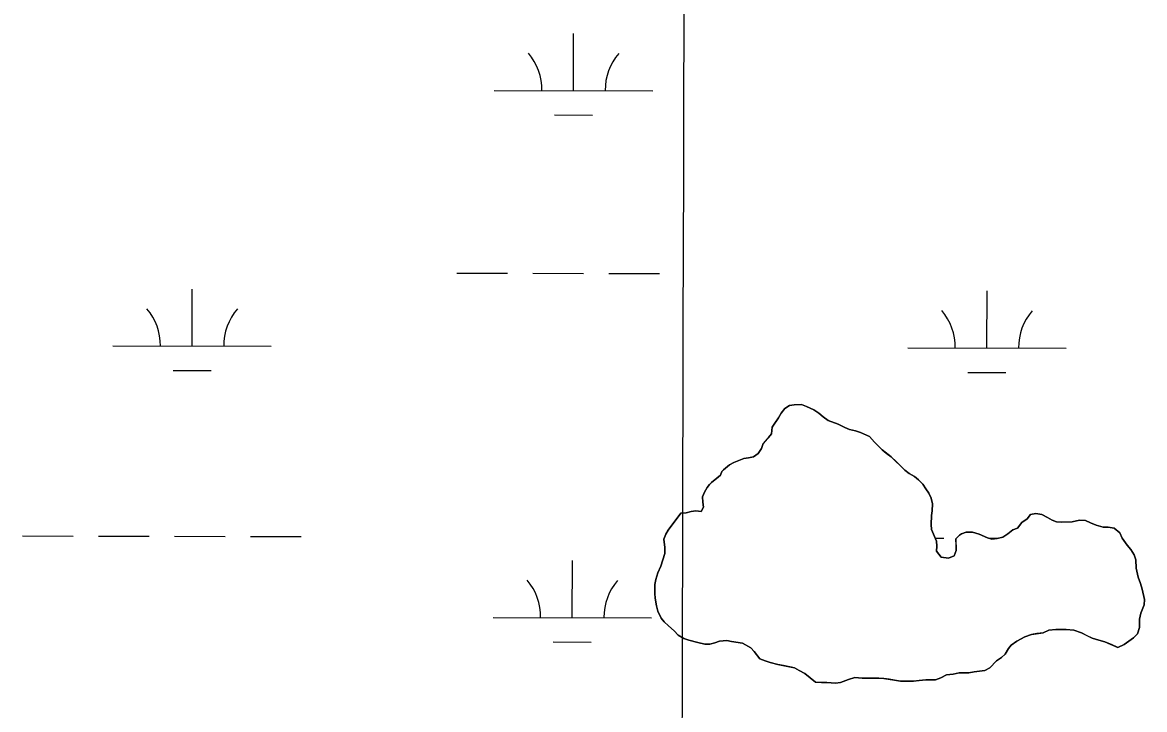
# Model space of a CAD drawing. Extents: x 3177385 to 3215275, y 903885 to 929304.
# Drawn here: x 3191665 to 3192374, y 922803 to 923237 of the extents above; entities that cross this region are included whole.
import ezdxf

# ---------------------------------------------------------------- set-up
doc = ezdxf.new("R2010")
doc.units = 0
for name, color, linetype in [('V-GRID-MAJR', 7, 'Continuous'), ('V-SITE-VEGE', 7, 'Continuous'), ('V-TOPO-SHOR', 7, 'Continuous'), ('V-WETL-SWMP', 7, 'Continuous')]:
    doc.layers.add(name, color=color, linetype=linetype)

msp = doc.modelspace()

# ---------------------------------------------------------------- linework, layer by layer
at = {"layer": 'V-GRID-MAJR'}
msp.add_spline([(3192048.701, 909312.779), (3192063.685, 915372.62), (3192078.676, 921435.546), (3192093.667, 927498.519), (3192093.6750000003, 927501.556)], degree=3, dxfattribs=at)
at = {"layer": 'V-SITE-VEGE'}
for points in [[(3192368.571000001, 922892.3859999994), (3192368.287000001, 922897.7859999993), (3192367.238000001, 922900.8679999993), (3192365.1610000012, 922904.2029999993), (3192362.831000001, 922907.0189999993), (3192359.720000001, 922911.3749999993), (3192358.157000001, 922914.7109999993), (3192354.5360000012, 922917.7789999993), (3192350.934000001, 922918.2719999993), (3192347.592000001, 922918.2559999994), (3192343.209000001, 922919.5179999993), (3192339.596000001, 922921.0389999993), (3192336.504000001, 922922.5669999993), (3192332.641000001, 922922.8029999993), (3192328.017000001, 922921.7479999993), (3192321.584000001, 922921.4569999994), (3192318.242000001, 922921.6949999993), (3192315.405000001, 922922.7079999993), (3192312.565000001, 922924.4919999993), (3192308.952000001, 922926.2739999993), (3192305.089000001, 922927.0249999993), (3192301.7490000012, 922926.2349999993), (3192299.705000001, 922923.6499999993), (3192296.373000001, 922921.3159999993), (3192293.563000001, 922917.6989999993), (3192290.739000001, 922916.6539999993), (3192287.409000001, 922914.0639999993), (3192284.333000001, 922911.9869999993), (3192280.737000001, 922911.1969999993), (3192277.3940000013, 922910.6639999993), (3192274.558000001, 922911.6759999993), (3192269.399000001, 922913.9629999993), (3192265.276000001, 922915.2269999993), (3192261.162000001, 922915.2059999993), (3192258.338000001, 922914.1619999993), (3192257.056000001, 922913.3819999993), (3192254.752000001, 922911.0509999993), (3192254.793000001, 922903.5919999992), (3192253.525000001, 922900.2399999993), (3192249.933000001, 922898.6749999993), (3192245.296000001, 922899.4229999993), (3192242.445000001, 922903.2669999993), (3192242.687000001, 922906.3549999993), (3192242.410000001, 922909.4409999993), (3192239.283000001, 922916.8839999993), (3192239.009000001, 922919.9699999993), (3192239.234000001, 922925.6329999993), (3192239.7320000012, 922928.7209999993), (3192239.9650000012, 922933.0959999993), (3192239.173000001, 922936.6939999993), (3192237.610000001, 922939.7719999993), (3192235.795000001, 922942.5919999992), (3192233.723000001, 922945.4139999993), (3192231.134000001, 922948.2259999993), (3192228.550000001, 922950.2699999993), (3192225.195000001, 922952.3099999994), (3192222.352000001, 922954.3539999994), (3192213.816000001, 922962.7959999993), (3192208.131000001, 922967.1399999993), (3192203.218000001, 922971.9999999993), (3192200.109000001, 922975.5859999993), (3192194.434000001, 922978.1269999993), (3192191.342000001, 922979.1389999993), (3192187.479000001, 922979.8879999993), (3192184.643000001, 922981.1579999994), (3192180.256000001, 922983.4519999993), (3192174.069000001, 922985.7309999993), (3192170.968000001, 922988.0289999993), (3192168.125000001, 922990.3289999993), (3192165.027000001, 922992.3709999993), (3192157.289000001, 922995.6719999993), (3192152.659000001, 922995.6479999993), (3192149.575000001, 922995.1149999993), (3192146.755000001, 922993.2989999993), (3192144.457000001, 922990.1979999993), (3192142.671000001, 922987.3599999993), (3192138.587000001, 922981.4179999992), (3192138.354000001, 922977.3019999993), (3192132.986000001, 922971.0959999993), (3192131.972000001, 922968.0039999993), (3192129.9280000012, 922964.9049999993), (3192126.856000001, 922962.8309999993), (3192123.774000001, 922962.0419999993), (3192120.688000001, 922961.7679999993), (3192114.527000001, 922959.1589999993), (3192111.705000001, 922957.5999999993), (3192107.861000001, 922954.4929999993), (3192106.839000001, 922953.4569999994), (3192106.081000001, 922951.1369999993), (3192100.445000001, 922946.4749999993), (3192099.167000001, 922945.1829999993), (3192097.635000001, 922943.3729999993), (3192095.847000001, 922940.5319999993), (3192094.580000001, 922937.4399999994), (3192094.854000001, 922934.0949999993), (3192095.387000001, 922931.0129999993), (3192093.859000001, 922928.1719999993), (3192090.510000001, 922928.6679999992), (3192087.426000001, 922928.1379999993), (3192084.344000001, 922927.3489999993), (3192080.9990000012, 922927.0749999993)], [(3192080.9990000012, 922927.0749999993), (3192073.084000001, 922916.4799999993), (3192071.554000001, 922913.8999999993), (3192070.284000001, 922910.8049999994), (3192070.829000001, 922905.4049999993), (3192070.849000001, 922901.8019999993), (3192068.318000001, 922893.8129999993), (3192066.543000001, 922889.4299999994), (3192065.281000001, 922885.3079999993), (3192064.525000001, 922882.2149999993), (3192064.556000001, 922876.5549999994), (3192064.832000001, 922873.4699999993), (3192065.629000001, 922868.5859999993), (3192066.420000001, 922865.2459999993), (3192068.502000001, 922860.8829999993), (3192070.573000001, 922858.5789999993), (3192073.160000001, 922856.0209999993), (3192076.778000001, 922852.9529999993), (3192079.367000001, 922850.1369999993), (3192082.980000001, 922848.0999999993), (3192086.072000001, 922847.0879999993), (3192091.741000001, 922845.5719999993), (3192096.122000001, 922844.5709999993), (3192099.208000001, 922844.5869999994), (3192102.548000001, 922845.3779999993), (3192105.373000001, 922846.4219999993), (3192110.001000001, 922846.7049999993), (3192120.044000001, 922845.2139999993), (3192125.208000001, 922842.1579999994), (3192127.278000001, 922839.8539999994), (3192130.905000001, 922835.2419999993), (3192134.258000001, 922833.9749999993), (3192137.350000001, 922832.9629999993), (3192142.247000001, 922831.7029999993), (3192152.806000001, 922829.4459999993), (3192159.258000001, 922825.8809999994), (3192165.975000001, 922820.5149999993), (3192169.838000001, 922820.2799999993), (3192173.182000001, 922820.2959999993), (3192178.587000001, 922819.8129999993), (3192181.929000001, 922820.3469999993), (3192186.807000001, 922822.1719999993), (3192190.916000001, 922823.4829999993), (3192195.550000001, 922822.9929999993), (3192206.097000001, 922823.0529999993), (3192209.186000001, 922822.8129999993), (3192215.881000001, 922821.8199999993), (3192219.743000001, 922821.0679999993), (3192227.976000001, 922821.1129999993), (3192231.577000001, 922821.6499999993), (3192235.691000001, 922821.9279999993), (3192241.866000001, 922821.9629999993), (3192245.204000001, 922823.2699999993), (3192248.792000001, 922825.0879999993), (3192252.9110000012, 922825.6269999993), (3192256.763000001, 922826.4199999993), (3192262.938000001, 922826.4519999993), (3192266.280000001, 922826.9869999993), (3192272.9650000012, 922827.7959999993), (3192276.041000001, 922829.6119999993), (3192280.391000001, 922834.0109999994), (3192283.467000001, 922836.0859999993), (3192285.773000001, 922838.1569999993), (3192287.808000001, 922841.7689999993), (3192289.598000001, 922843.8379999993), (3192293.187000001, 922846.4309999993), (3192298.317000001, 922849.0319999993), (3192302.425000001, 922850.5979999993), (3192309.880000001, 922851.6669999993), (3192313.476000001, 922853.2319999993), (3192317.844000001, 922853.7709999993), (3192324.275000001, 922853.8049999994), (3192329.168000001, 922853.3199999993), (3192334.065000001, 922851.5439999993), (3192340.772000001, 922848.2369999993), (3192344.896000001, 922846.9729999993), (3192348.761000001, 922845.9659999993), (3192357.014000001, 922842.4099999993), (3192360.863000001, 922844.2329999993), (3192366.757000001, 922848.3799999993), (3192369.315000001, 922850.9689999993), (3192370.578000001, 922855.0919999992), (3192370.550000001, 922860.2359999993), (3192371.557000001, 922864.1009999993), (3192373.589000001, 922869.2579999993), (3192373.827000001, 922872.6039999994), (3192372.245000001, 922879.2849999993), (3192371.197000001, 922882.8809999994), (3192369.890000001, 922886.7329999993), (3192368.571000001, 922892.3859999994)]]:
    msp.add_lwpolyline(points, dxfattribs=at)
at = {"layer": 'V-TOPO-SHOR'}
for points in [[(3192080.9990000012, 922927.0729999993), (3192084.344000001, 922927.3489999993), (3192087.426000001, 922928.1379999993), (3192090.510000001, 922928.6679999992), (3192093.859000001, 922928.1719999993), (3192095.387000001, 922931.0129999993), (3192094.854000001, 922934.0949999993), (3192094.580000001, 922937.4399999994), (3192095.847000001, 922940.5319999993), (3192097.633000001, 922943.3729999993), (3192099.167000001, 922945.1829999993), (3192100.445000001, 922946.4749999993), (3192103.5190000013, 922949.0659999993), (3192106.081000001, 922951.1389999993), (3192106.839000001, 922953.4569999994), (3192107.863000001, 922954.4929999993), (3192111.705000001, 922957.5999999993), (3192114.527000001, 922959.1609999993), (3192117.6070000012, 922960.4629999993), (3192120.688000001, 922961.7679999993), (3192123.774000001, 922962.0419999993), (3192126.856000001, 922962.8309999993), (3192129.930000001, 922964.9049999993), (3192131.972000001, 922968.0039999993), (3192132.986000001, 922971.0959999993), (3192136.308000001, 922974.9749999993), (3192138.354000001, 922977.3019999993), (3192138.587000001, 922981.4179999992), (3192140.375000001, 922984.0029999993), (3192142.671000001, 922987.3599999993), (3192144.457000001, 922990.1979999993), (3192146.755000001, 922993.2989999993), (3192149.575000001, 922995.1149999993), (3192152.659000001, 922995.6479999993), (3192157.289000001, 922995.6719999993), (3192160.386000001, 922994.4049999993), (3192165.027000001, 922992.3709999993), (3192168.125000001, 922990.3289999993), (3192170.968000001, 922988.0289999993), (3192174.069000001, 922985.7309999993), (3192180.256000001, 922983.4519999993), (3192184.643000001, 922981.1579999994), (3192187.479000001, 922979.8879999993), (3192191.342000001, 922979.1389999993), (3192194.434000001, 922978.1249999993), (3192200.109000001, 922975.5859999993), (3192203.218000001, 922971.9999999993), (3192205.804000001, 922969.4419999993), (3192208.131000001, 922967.1399999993), (3192210.716000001, 922965.0959999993), (3192213.816000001, 922962.7959999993), (3192216.919000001, 922959.7259999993), (3192219.508000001, 922957.1679999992), (3192222.352000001, 922954.3539999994), (3192225.195000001, 922952.3099999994), (3192228.550000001, 922950.2699999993), (3192231.134000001, 922948.2259999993), (3192233.723000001, 922945.4119999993), (3192235.795000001, 922942.5919999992), (3192237.612000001, 922939.7719999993), (3192239.173000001, 922936.6939999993), (3192239.9650000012, 922933.0979999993), (3192239.7320000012, 922928.7209999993), (3192239.234000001, 922925.6329999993), (3192239.009000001, 922919.9699999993), (3192239.283000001, 922916.8839999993), (3192241.108000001, 922912.5219999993), (3192242.410000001, 922909.4409999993), (3192242.687000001, 922906.3549999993), (3192242.445000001, 922903.2669999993), (3192245.296000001, 922899.4229999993), (3192249.933000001, 922898.6749999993), (3192253.525000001, 922900.2399999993), (3192254.793000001, 922903.5919999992), (3192254.774000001, 922906.9369999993), (3192254.752000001, 922911.0509999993), (3192257.054000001, 922913.3819999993), (3192258.336000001, 922914.1599999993), (3192261.162000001, 922915.2039999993), (3192265.276000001, 922915.2269999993), (3192269.401000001, 922913.9629999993), (3192274.560000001, 922911.6759999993), (3192277.3940000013, 922910.6639999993), (3192280.737000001, 922911.1969999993), (3192284.333000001, 922911.9869999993), (3192287.409000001, 922914.0639999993), (3192290.739000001, 922916.6539999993), (3192293.563000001, 922917.6989999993), (3192296.373000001, 922921.3159999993), (3192299.705000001, 922923.6499999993), (3192301.7490000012, 922926.2349999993), (3192305.089000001, 922927.0249999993), (3192308.952000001, 922926.2739999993), (3192312.565000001, 922924.4919999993), (3192315.405000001, 922922.7079999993), (3192318.242000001, 922921.6949999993), (3192321.586000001, 922921.4569999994), (3192328.017000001, 922921.7479999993), (3192332.641000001, 922922.8029999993), (3192336.504000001, 922922.5669999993), (3192339.598000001, 922921.0389999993)], [(3192064.525000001, 922882.2149999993), (3192065.281000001, 922885.3079999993), (3192066.543000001, 922889.4299999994), (3192068.320000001, 922893.8129999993), (3192069.332000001, 922897.1639999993), (3192070.849000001, 922901.8019999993), (3192070.829000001, 922905.4049999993), (3192070.284000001, 922910.8049999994), (3192071.554000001, 922913.8999999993), (3192073.084000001, 922916.4799999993), (3192075.382000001, 922919.5809999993), (3192080.9990000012, 922927.0729999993)], [(3192339.598000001, 922921.0389999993), (3192343.209000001, 922919.5179999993), (3192347.5900000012, 922918.2559999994), (3192350.934000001, 922918.2719999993), (3192354.538000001, 922917.7789999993), (3192358.157000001, 922914.7109999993), (3192359.720000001, 922911.3749999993), (3192362.831000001, 922907.0189999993), (3192365.1610000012, 922904.2009999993), (3192367.238000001, 922900.8679999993), (3192368.285000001, 922897.7859999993), (3192368.571000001, 922892.3859999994), (3192369.890000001, 922886.7329999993), (3192371.197000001, 922882.8809999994), (3192372.245000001, 922879.2849999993), (3192373.827000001, 922872.6039999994), (3192373.589000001, 922869.2579999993), (3192371.557000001, 922864.1009999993), (3192370.550000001, 922860.2359999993), (3192370.578000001, 922855.0919999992), (3192369.315000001, 922850.9689999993), (3192366.757000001, 922848.3799999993), (3192360.863000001, 922844.2309999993), (3192357.012000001, 922842.4099999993), (3192352.888000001, 922844.1879999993), (3192348.761000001, 922845.9659999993), (3192344.896000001, 922846.9729999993), (3192340.772000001, 922848.2369999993), (3192337.677000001, 922849.7649999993), (3192334.065000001, 922851.5439999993), (3192329.168000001, 922853.3199999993), (3192324.275000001, 922853.8049999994), (3192317.844000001, 922853.7709999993), (3192313.474000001, 922853.2319999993), (3192309.880000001, 922851.6669999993), (3192305.767000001, 922851.1309999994), (3192302.425000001, 922850.5979999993), (3192298.317000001, 922849.0319999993), (3192293.187000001, 922846.4309999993), (3192289.598000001, 922843.8379999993), (3192287.808000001, 922841.7689999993), (3192285.771000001, 922838.1569999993), (3192283.467000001, 922836.0859999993), (3192280.391000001, 922834.0109999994), (3192276.041000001, 922829.6119999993), (3192272.9650000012, 922827.7959999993), (3192266.280000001, 922826.9869999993), (3192262.938000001, 922826.4519999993), (3192256.763000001, 922826.4199999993), (3192252.908000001, 922825.6269999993), (3192248.794000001, 922825.0879999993), (3192245.204000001, 922823.2679999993), (3192241.866000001, 922821.9629999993), (3192235.691000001, 922821.9279999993), (3192231.577000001, 922821.6499999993), (3192227.976000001, 922821.1129999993), (3192223.346000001, 922821.0889999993), (3192219.743000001, 922821.0679999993), (3192215.881000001, 922821.8199999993), (3192212.534000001, 922822.3149999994), (3192209.186000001, 922822.8129999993), (3192206.097000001, 922823.0529999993), (3192198.636000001, 922823.0099999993), (3192195.550000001, 922822.9929999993), (3192190.916000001, 922823.4829999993), (3192186.807000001, 922822.1719999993), (3192181.929000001, 922820.3449999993), (3192178.587000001, 922819.8129999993), (3192173.182000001, 922820.2959999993), (3192169.838000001, 922820.2799999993), (3192165.975000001, 922820.5149999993), (3192159.258000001, 922825.8809999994), (3192155.645000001, 922827.9189999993), (3192152.806000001, 922829.4459999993), (3192145.851000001, 922830.9519999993), (3192142.245000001, 922831.7029999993), (3192137.350000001, 922832.9629999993), (3192134.258000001, 922833.9749999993), (3192130.905000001, 922835.2419999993), (3192127.278000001, 922839.8539999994), (3192125.208000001, 922842.1579999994), (3192120.044000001, 922845.2159999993), (3192113.092000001, 922846.2069999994), (3192110.001000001, 922846.7049999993), (3192105.373000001, 922846.4219999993), (3192102.548000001, 922845.3779999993), (3192099.208000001, 922844.5869999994), (3192096.122000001, 922844.5709999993), (3192091.741000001, 922845.5739999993), (3192086.072000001, 922847.0879999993), (3192082.980000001, 922848.0999999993), (3192079.367000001, 922850.1369999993), (3192076.778000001, 922852.9529999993), (3192073.160000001, 922856.0209999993), (3192070.573000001, 922858.5789999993), (3192068.502000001, 922860.8829999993), (3192066.420000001, 922865.2459999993), (3192065.629000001, 922868.5859999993), (3192064.830000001, 922873.4699999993), (3192064.556000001, 922876.5549999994), (3192064.525000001, 922882.2149999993)]]:
    msp.add_lwpolyline(points, dxfattribs=at)
at = {"layer": 'V-WETL-SWMP'}
for p, q in [((3192013.2191302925, 923193.9452431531), (3192013.3029086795, 923229.9451389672)), ((3191963.219265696, 923194.0616014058), (3192063.218994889, 923193.8288849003)), ((3192001.1832521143, 923178.5422137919), (3192025.1831871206, 923178.4863618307)), ((3191939.5426983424, 923078.6844097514), (3191971.5426116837, 923078.6099404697)), ((3191987.542568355, 923078.5727058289), (3192019.5424816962, 923078.498236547)), ((3192035.542438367, 923078.4610019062), (3192067.5423517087, 923078.3865326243)), ((3191772.3710999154, 923032.6433296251), (3191772.454878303, 923068.6432254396)), ((3192274.2777407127, 923031.4753068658), (3192274.3615190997, 923067.4752026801)), ((3191722.37123532, 923032.759687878), (3191822.3709645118, 923032.5269713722)), ((3192224.277876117, 923031.5916651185), (3192324.277605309, 923031.3589486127)), ((3191760.335221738, 923017.2403002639), (3191784.335156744, 923017.1844483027)), ((3192262.2418625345, 923016.0722775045), (3192286.241797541, 923016.0164255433)), ((3191665.2479627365, 922912.8213207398), (3191697.2478760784, 922912.7468514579)), ((3191713.2478327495, 922912.7096168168), (3191745.247746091, 922912.6351475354)), ((3191761.2477027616, 922912.5979128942), (3191793.2476161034, 922912.5234436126)), ((3191809.247572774, 922912.4862089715), (3191841.247486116, 922912.4117396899)), ((3192241.5480695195, 922911.480171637), (3192247.154386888, 922911.4671247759)), ((3192275.325232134, 922911.4015663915), (3192281.606448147, 922911.3869489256)), ((3192012.4449365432, 922861.2712059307), (3192012.52871493, 922897.271101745)), ((3191962.445071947, 922861.3875641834), (3192062.44480114, 922861.1548476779)), ((3192000.409058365, 922845.8681765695), (3192024.4089933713, 922845.8123246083))]:
    msp.add_line(p, q, dxfattribs=at)
for points in [[(3192343.209000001, 922919.5169999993), (3192339.598000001, 922921.0399999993), (3192336.503000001, 922922.5669999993), (3192332.642000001, 922922.8029999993), (3192328.017000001, 922921.7479999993), (3192321.587000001, 922921.4559999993), (3192318.241000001, 922921.6939999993), (3192315.405000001, 922922.7079999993), (3192312.565000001, 922924.4929999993), (3192308.953000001, 922926.2739999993), (3192305.0900000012, 922927.0249999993), (3192301.750000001, 922926.2339999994), (3192299.706000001, 922923.6499999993), (3192296.3740000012, 922921.3159999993), (3192293.564000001, 922917.6989999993), (3192290.740000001, 922916.6539999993), (3192287.409000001, 922914.0629999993), (3192284.334000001, 922911.9879999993), (3192280.736000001, 922911.1959999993), (3192277.3940000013, 922910.6629999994), (3192274.559000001, 922911.6759999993), (3192269.401000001, 922913.9629999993), (3192265.277000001, 922915.2269999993), (3192261.1610000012, 922915.2039999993), (3192258.336000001, 922914.1599999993), (3192257.054000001, 922913.3809999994), (3192254.752000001, 922911.0519999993), (3192254.793000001, 922903.5919999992), (3192253.525000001, 922900.2399999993), (3192249.932000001, 922898.6759999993), (3192245.297000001, 922899.4229999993), (3192242.445000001, 922903.2659999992), (3192242.686000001, 922906.3549999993), (3192242.4110000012, 922909.4409999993), (3192241.108000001, 922912.5209999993), (3192239.283000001, 922916.8839999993), (3192239.008000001, 922919.9699999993), (3192239.234000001, 922925.6319999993), (3192239.7320000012, 922928.7219999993), (3192239.9650000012, 922933.0969999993), (3192239.173000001, 922936.6939999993), (3192237.613000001, 922939.7729999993), (3192235.796000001, 922942.5929999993), (3192233.722000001, 922945.4119999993), (3192231.134000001, 922948.2269999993), (3192228.550000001, 922950.2709999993), (3192225.194000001, 922952.3109999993), (3192222.353000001, 922954.3529999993), (3192213.816000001, 922962.7959999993), (3192210.716000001, 922965.0949999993), (3192208.132000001, 922967.1389999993), (3192203.217000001, 922971.9999999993), (3192200.109000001, 922975.5849999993), (3192194.435000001, 922978.1259999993), (3192191.342000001, 922979.1379999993), (3192187.479000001, 922979.8889999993), (3192184.642000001, 922981.1589999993), (3192180.256000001, 922983.4509999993), (3192174.068000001, 922985.7319999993), (3192170.968000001, 922988.0299999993), (3192168.126000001, 922990.3299999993), (3192165.027000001, 922992.3709999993), (3192160.385000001, 922994.4039999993), (3192157.290000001, 922995.6729999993), (3192152.659000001, 922995.6479999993), (3192149.575000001, 922995.1159999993), (3192146.755000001, 922993.2989999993), (3192144.457000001, 922990.1989999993), (3192142.671000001, 922987.3589999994), (3192140.3740000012, 922984.0019999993), (3192138.588000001, 922981.4189999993), (3192138.353000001, 922977.3019999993), (3192136.308000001, 922974.9749999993), (3192132.985000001, 922971.0969999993), (3192131.973000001, 922968.0039999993), (3192129.931000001, 922964.9059999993), (3192126.856000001, 922962.8309999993), (3192123.773000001, 922962.0419999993), (3192120.687000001, 922961.7669999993), (3192114.527000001, 922959.1609999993), (3192111.705000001, 922957.6009999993), (3192107.863000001, 922954.4929999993), (3192106.8400000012, 922953.4579999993), (3192106.081000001, 922951.1379999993), (3192103.5190000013, 922949.0659999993), (3192100.446000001, 922946.4759999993), (3192099.167000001, 922945.1829999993), (3192097.633000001, 922943.3729999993), (3192095.848000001, 922940.5329999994), (3192094.579000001, 922937.4389999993), (3192094.855000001, 922934.0959999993), (3192095.386000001, 922931.0119999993), (3192093.858000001, 922928.1729999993), (3192090.511000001, 922928.6689999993), (3192087.426000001, 922928.1369999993), (3192084.343000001, 922927.3489999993), (3192081.000000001, 922927.0729999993), (3192075.382000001, 922919.5809999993), (3192073.083000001, 922916.4809999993)], [(3192070.829000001, 922905.4049999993), (3192070.849000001, 922901.8029999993), (3192069.331000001, 922897.1639999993), (3192068.320000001, 922893.8139999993), (3192066.543000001, 922889.4299999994), (3192065.280000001, 922885.3069999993), (3192064.525000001, 922882.2149999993), (3192064.556000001, 922876.5549999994), (3192064.831000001, 922873.4699999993), (3192065.630000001, 922868.5859999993), (3192066.420000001, 922865.2459999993), (3192068.502000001, 922860.8829999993), (3192070.573000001, 922858.5789999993), (3192073.160000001, 922856.0209999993), (3192076.779000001, 922852.9529999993), (3192079.367000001, 922850.1379999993), (3192082.980000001, 922848.0989999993), (3192086.073000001, 922847.0869999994), (3192091.742000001, 922845.5749999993), (3192096.121000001, 922844.5699999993), (3192099.208000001, 922844.5869999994), (3192102.549000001, 922845.3769999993), (3192105.373000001, 922846.4219999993), (3192110.002000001, 922846.7049999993), (3192113.092000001, 922846.2069999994), (3192120.044000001, 922845.2169999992), (3192125.207000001, 922842.1579999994), (3192127.278000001, 922839.8539999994), (3192130.905000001, 922835.2429999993), (3192134.257000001, 922833.9749999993), (3192137.350000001, 922832.9629999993), (3192142.245000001, 922831.7039999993), (3192145.851000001, 922830.9519999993), (3192152.806000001, 922829.4469999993), (3192155.6440000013, 922827.9189999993), (3192159.257000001, 922825.8799999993), (3192165.976000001, 922820.5149999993), (3192169.837000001, 922820.2789999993), (3192173.181000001, 922820.2969999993), (3192178.587000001, 922819.8119999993), (3192181.929000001, 922820.3449999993), (3192186.807000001, 922822.1729999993), (3192190.916000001, 922823.4819999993), (3192195.550000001, 922822.9929999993), (3192206.098000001, 922823.0519999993), (3192209.186000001, 922822.8119999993), (3192215.881000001, 922821.8189999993), (3192219.744000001, 922821.0689999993), (3192227.977000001, 922821.1139999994), (3192231.576000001, 922821.6489999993), (3192235.691000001, 922821.9289999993), (3192241.865000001, 922821.9629999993), (3192245.203000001, 922823.2679999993), (3192248.795000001, 922825.0889999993), (3192252.908000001, 922825.6259999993), (3192256.763000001, 922826.4189999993), (3192262.937000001, 922826.4529999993), (3192266.279000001, 922826.9859999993), (3192272.964000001, 922827.7949999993), (3192276.041000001, 922829.6129999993), (3192280.391000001, 922834.0109999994), (3192283.467000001, 922836.0859999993), (3192285.771000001, 922838.1569999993), (3192287.809000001, 922841.7699999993), (3192289.598000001, 922843.8379999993), (3192293.186000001, 922846.4309999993), (3192298.317000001, 922849.0319999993), (3192302.425000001, 922850.5979999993), (3192305.767000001, 922851.1309999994), (3192309.880000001, 922851.6679999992), (3192313.473000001, 922853.2319999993), (3192317.844000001, 922853.7709999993), (3192324.276000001, 922853.8059999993), (3192329.167000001, 922853.3189999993), (3192334.065000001, 922851.5449999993), (3192340.772000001, 922848.2369999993), (3192344.896000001, 922846.9739999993), (3192348.761000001, 922845.9659999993), (3192357.013000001, 922842.4099999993), (3192360.862000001, 922844.2319999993), (3192366.757000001, 922848.3809999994), (3192369.315000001, 922850.9679999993), (3192370.579000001, 922855.0909999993), (3192370.550000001, 922860.2369999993), (3192371.558000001, 922864.1009999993), (3192373.588000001, 922869.2579999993), (3192373.827000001, 922872.6039999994), (3192372.246000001, 922879.2839999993), (3192371.197000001, 922882.8809999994), (3192369.890000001, 922886.7329999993), (3192368.572000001, 922892.3849999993), (3192368.285000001, 922897.7869999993), (3192367.239000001, 922900.8679999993), (3192365.162000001, 922904.2009999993), (3192362.831000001, 922907.0189999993), (3192359.720000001, 922911.3749999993), (3192358.157000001, 922914.7109999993), (3192354.539000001, 922917.7779999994), (3192350.934000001, 922918.2729999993), (3192347.589000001, 922918.2549999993), (3192343.209000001, 922919.5169999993)], [(3192073.083000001, 922916.4809999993), (3192071.554000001, 922913.8989999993), (3192070.285000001, 922910.8049999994), (3192070.829000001, 922905.4049999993)]]:
    msp.add_lwpolyline(points, dxfattribs=at)
for centre, radius, start, end in [((3191957.977448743, 923194.5486043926), 35.24628790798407, 359.0948432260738, 40.63850155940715), ((3192068.463021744, 923194.2914855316), 35.246287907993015, 139.0948399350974, 180.63849826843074), ((3191717.129418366, 923033.2466908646), 35.24628790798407, 359.0948432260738, 40.63850155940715), ((3191827.6149913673, 923032.9895720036), 35.246287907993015, 139.0948399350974, 180.63849826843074), ((3192219.036059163, 923032.0786681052), 35.24628790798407, 359.0948432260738, 40.63850155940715), ((3192329.5216321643, 923031.8215492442), 35.246287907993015, 139.0948399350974, 180.63849826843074), ((3191957.2032549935, 922861.8745671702), 35.24628790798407, 359.0948432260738, 40.63850155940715), ((3192067.6888279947, 922861.6174483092), 35.246287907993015, 139.0948399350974, 180.63849826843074)]:
    msp.add_arc(centre, radius, start, end, dxfattribs=at)

doc.saveas('drawing.dxf')
